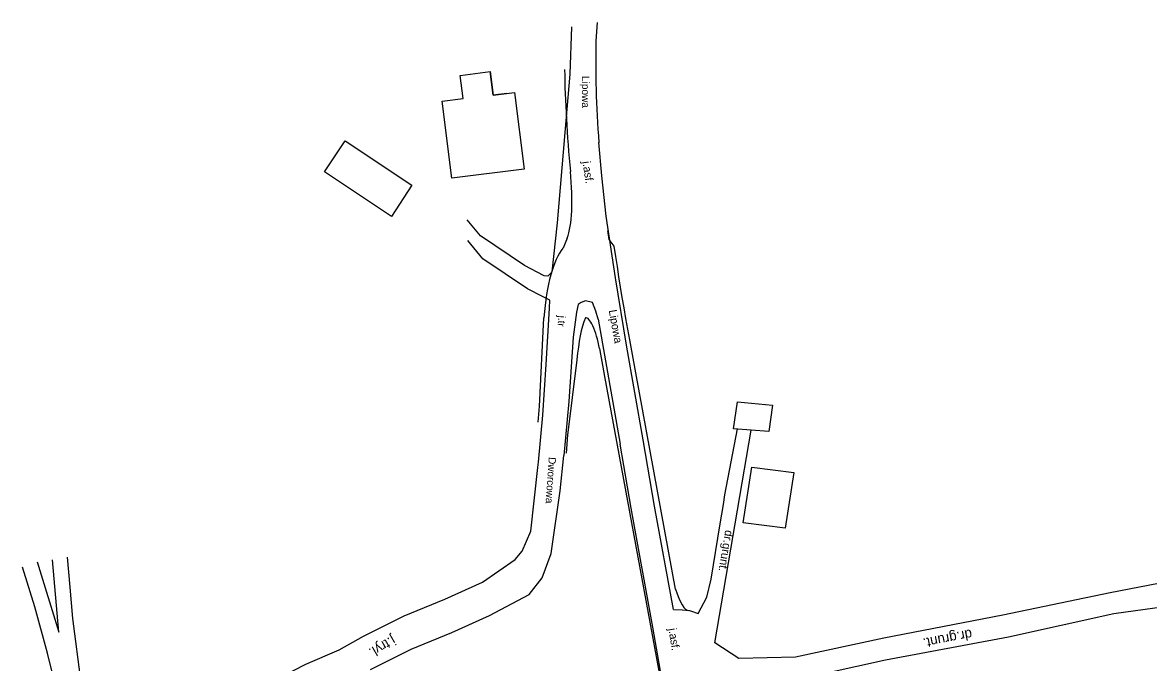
# Model space of a CAD drawing. Extents: x 6541740 to 6566395, y 5525066 to 5530361.
# Drawn here: x 6555160.8 to 6555301.5, y 5525816.3 to 5525896.2 of the extents above; entities that cross this region are included whole.
import ezdxf

# ---------------------------------------------------------------- set-up
doc = ezdxf.new("R2010")
doc.units = 0
for name, color, linetype in [('Domyślna', 7, 'Continuous'), ('ps_wymiarowanie', 7, 'Continuous'), ('TOR_PS_OPIS_T-symbole geometrii', 7, 'Continuous'), ('TOR_PS_T-wypelnienia', 7, 'Continuous')]:
    doc.layers.add(name, color=color, linetype=linetype)

# ---------------------------------------------------------------- blocks, each defined once
blk = doc.blocks.new('POINT_DISPLAY')
at = {"layer": 'Domyślna'}
blk.add_line((0, 0), (0, 0), dxfattribs=at)

msp = doc.modelspace()

# ---------------------------------------------------------------- linework, layer by layer
at = {"layer": 'ps_wymiarowanie'}
for p, q in [((6555215.47, 5525889.61), (6555219.19, 5525890.1)), ((6555219.19, 5525890.1), (6555219.58, 5525887.16)), ((6555219.58, 5525887.16), (6555219.19, 5525890.1)), ((6555215.84, 5525886.73), (6555215.47, 5525889.61)), ((6555219.58, 5525887.16), (6555222.23, 5525887.47)), ((6555221.31, 5525887.37), (6555219.58, 5525887.16)), ((6555222.23, 5525887.47), (6555223.46, 5525877.9)), ((6555213.19, 5525886.39), (6555215.84, 5525886.73)), ((6555214.4, 5525876.79), (6555213.19, 5525886.39)), ((6555198.52, 5525877.57), (6555201.1, 5525881.43)), ((6555201.1, 5525881.43), (6555209.44, 5525875.91)), ((6555206.88, 5525871.98), (6555198.52, 5525877.57)), ((6555223.46, 5525877.9), (6555214.4, 5525876.79)), ((6555209.44, 5525875.91), (6555206.88, 5525871.98))]:
    msp.add_line(p, q, dxfattribs=at)
at = {"layer": 'TOR_PS_OPIS_T-symbole geometrii'}
for p, q in [((6555228.84, 5525869.29), (6555228.31, 5525868.03)), ((6555225.36, 5525848.26), (6555225.91, 5525859.35)), ((6555228.92, 5525844.69), (6555230.06, 5525854.1)), ((6555225.2, 5525846.3), (6555225.36, 5525848.29)), ((6555228.73, 5525842.44), (6555228.92, 5525844.73))]:
    msp.add_line(p, q, dxfattribs=at)
for points in [[(6555242.37, 5525825.45), (6555237.41, 5525852.45), (6555237.41, 5525852.45), (6555237.15, 5525853.83), (6555236.9, 5525855.21), (6555236.65, 5525856.57), (6555236.41, 5525857.92), (6555236.17, 5525859.25), (6555235.94, 5525860.57), (6555235.72, 5525861.88), (6555235.5, 5525863.18), (6555235.3, 5525864.46), (6555235.1, 5525865.73), (6555234.91, 5525866.98), (6555234.72, 5525868.29), (6555234.06, 5525869.11)], [(6555232.86, 5525855.52), (6555232.99, 5525854.81), (6555233.25, 5525853.4), (6555233.51, 5525852), (6555233.51, 5525852), (6555241.02, 5525811.14), (6555245.34, 5525787.61)]]:
    msp.add_lwpolyline(points, dxfattribs=at)
for centre, major_axis, ratio, start_param, end_param in [((6555245.31, 5525861.57), (-10.16, 53.6), 0.25, 0.957356, 1.219726), ((6555225.11, 5525881.74), (-2.61, 13.76), 0.25, 3.535525, 4.361319), ((6555234.46, 5525868.35), (-0.64, 3.37), 0.077712, 0.981263, 1.329129), ((6555236.21, 5525835.65), (-6.33, 33.41), 0.25, 0.206288, 0.735906), ((6555237.93, 5525835.98), (-4.84, 25.55), 0.25, 0.372321, 0.735165), ((6555231.87, 5525855.41), (-0.74, 3.93), 0.25, 4.687304, 6.305327), ((6555243.1, 5525827.7), (0.93, -4.91), 0.25, 5.141085, 6.260854)]:
    msp.add_ellipse(centre, major_axis=major_axis, ratio=ratio, start_param=start_param, end_param=end_param, dxfattribs=at)
at = {"layer": 'TOR_PS_T-wypelnienia'}
for p, q in [((6555229.21, 5525889.76), (6555229.43, 5525895.67)), ((6555232.56, 5525896.22), (6555232.43, 5525893.93)), ((6555232.72, 5525859.15), (6555235.45, 5525843.55)), ((6555249.61, 5525845.48), (6555250.09, 5525848.82)), ((6555250.09, 5525848.82), (6555254.48, 5525848.44)), ((6555254.48, 5525848.44), (6555254.03, 5525845.12)), ((6555247.29, 5525818.75), (6555251.82, 5525845.3)), ((6555254.03, 5525845.12), (6555249.61, 5525845.48)), ((6555250.82, 5525833.71), (6555251.88, 5525840.66)), ((6555251.88, 5525840.66), (6555257.13, 5525840.03)), ((6555257.13, 5525840.03), (6555256.08, 5525833.07)), ((6555256.08, 5525833.07), (6555250.82, 5525833.71)), ((6555250.28, 5525816.78), (6555247.29, 5525818.75))]:
    msp.add_line(p, q, dxfattribs=at)
for points in [[(6555226.95, 5525865.09), (6555227.62, 5525871.21), (6555228.56, 5525882.48), (6555229.21, 5525889.76)], [(6555238.33, 5525844.11), (6555236.23, 5525855.93), (6555234.85, 5525864.33), (6555233.71, 5525872.05), (6555233.18, 5525877.09), (6555232.8, 5525881.24)], [(6555226.9, 5525865.04), (6555226.4, 5525864.55), (6555225.97, 5525864.57), (6555223.49, 5525865.89), (6555218.02, 5525869.57), (6555216.33, 5525871.56)], [(6555226.68, 5525861.54), (6555225.75, 5525861.98), (6555223.87, 5525862.97), (6555218.31, 5525866.71), (6555216.41, 5525869.01)], [(6555225.23, 5525841.31), (6555225.78, 5525847.17), (6555226.19, 5525853.52), (6555226.62, 5525860.54), (6555226.68, 5525861.54)], [(6555232.72, 5525859.15), (6555232.72, 5525859.15), (6555232.72, 5525859.15), (6555232.72, 5525859.15), (6555232.43, 5525860.18), (6555232.43, 5525860.18), (6555231.99, 5525861.25), (6555231.13, 5525861.47), (6555230.59, 5525861.25), (6555230.21, 5525860.99), (6555229.98, 5525860.05), (6555229.58, 5525856.91), (6555229.02, 5525848.89), (6555228.4, 5525842.13)], [(6555242.11, 5525822.92), (6555243.21, 5525822.87), (6555244.13, 5525822.79), (6555244.38, 5525822.68), (6555245.19, 5525822.42), (6555246.29, 5525824.46), (6555246.82, 5525826.67), (6555247.95, 5525833.6), (6555248.34, 5525836), (6555248.54, 5525837.24), (6555248.54, 5525837.24), (6555248.54, 5525837.24), (6555250.09, 5525845.45)], [(6555242.11, 5525822.92), (6555239.76, 5525835.82), (6555238.33, 5525844.11)], [(6555242.64, 5525802.98), (6555241.29, 5525810.65), (6555239.54, 5525820.69), (6555236.84, 5525835.55), (6555235.45, 5525843.55)], [(6555204.25, 5525815.4), (6555209.33, 5525817.96), (6555214.41, 5525820.04), (6555219.12, 5525822.16), (6555224.09, 5525824.77), (6555225.71, 5525826.86), (6555226.81, 5525829.89), (6555227.94, 5525837.73), (6555228.4, 5525842.13)], [(6555222.33, 5525829.16), (6555223.19, 5525830.2), (6555224.3, 5525832.7), (6555225.16, 5525840.62), (6555225.23, 5525841.31)], [(6555165.55, 5525805.34), (6555165.51, 5525809.9), (6555164.92, 5525813.42), (6555163.91, 5525817.46), (6555162.32, 5525823.24), (6555160.78, 5525828.18)], [(6555162.6, 5525828.84), (6555165.33, 5525820.08), (6555164.51, 5525829.12)], [(6555170.28, 5525806.96), (6555169.36, 5525809.07), (6555168.56, 5525811.73), (6555168.11, 5525813.78), (6555167.06, 5525821.77), (6555166.73, 5525825.69), (6555166.42, 5525829.45)], [(6555203.38, 5525819.56), (6555208.47, 5525822.12), (6555213.56, 5525824.21), (6555218.26, 5525826.32), (6555222.33, 5525829.16), (6555222.33, 5525829.16)], [(6555325.66, 5525828.85), (6555317.37, 5525829), (6555296.66, 5525824.99), (6555283.28, 5525822.19), (6555268.39, 5525819.31), (6555257.37, 5525816.94), (6555250.28, 5525816.78)], [(6555245.93, 5525814.97), (6555247.4, 5525814.66), (6555250.39, 5525814.05), (6555257.86, 5525814.24), (6555268.58, 5525816.61), (6555283.95, 5525819.5), (6555297.12, 5525822.42), (6555318.23, 5525825.3), (6555325.99, 5525826.63)], [(6555193.1, 5525814.49), (6555196.18, 5525816.07), (6555200.35, 5525817.85), (6555203.38, 5525819.56)]]:
    msp.add_lwpolyline(points, dxfattribs=at)
msp.add_ellipse((6555248.81, 5525861.66), major_axis=(-9.92, 52.33), ratio=0.25, start_param=0.859678, end_param=1.140992, dxfattribs=at)

# ---------------------------------------------------------------- block references
at = {"layer": 'ps_wymiarowanie', "xscale": 0.7652750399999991, "yscale": 0.7652750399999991}
msp.add_blockref('POINT_DISPLAY', (6555222.37, 5525887.23), dxfattribs=at)

# ---------------------------------------------------------------- texts
at = {"layer": 'TOR_PS_T-wypelnienia'}
for s, height, rotation, p in [('Lipowa', 0.942, 270.0823, (6555230.67, 5525889.54)), ('j.asf.', 1, 278.3885, (6555230.74, 5525878.83)), ('j.tr', 0.931, 265.9886, (6555227.73, 5525859.63)), ('Lipowa', 1, 280.075, (6555234.02, 5525860.26)), ('Dworcowa', 0.928, 266.1027, (6555226.53, 5525841.96)), ('dr.grunt.', 1.045, 260.7644, (6555248.58, 5525832.87)), ('j.tryl.', 1.245, 210.3775, (6555206.95, 5525819.68)), ('j.asf.', 1, 279.3688, (6555241.47, 5525820.49)), ('dr.grunt.', 1.249, 190.9995, (6555279.3, 5525820.44))]:
    msp.add_text(s, height=height, rotation=rotation, dxfattribs=at).set_placement(p)

doc.saveas('drawing.dxf')
